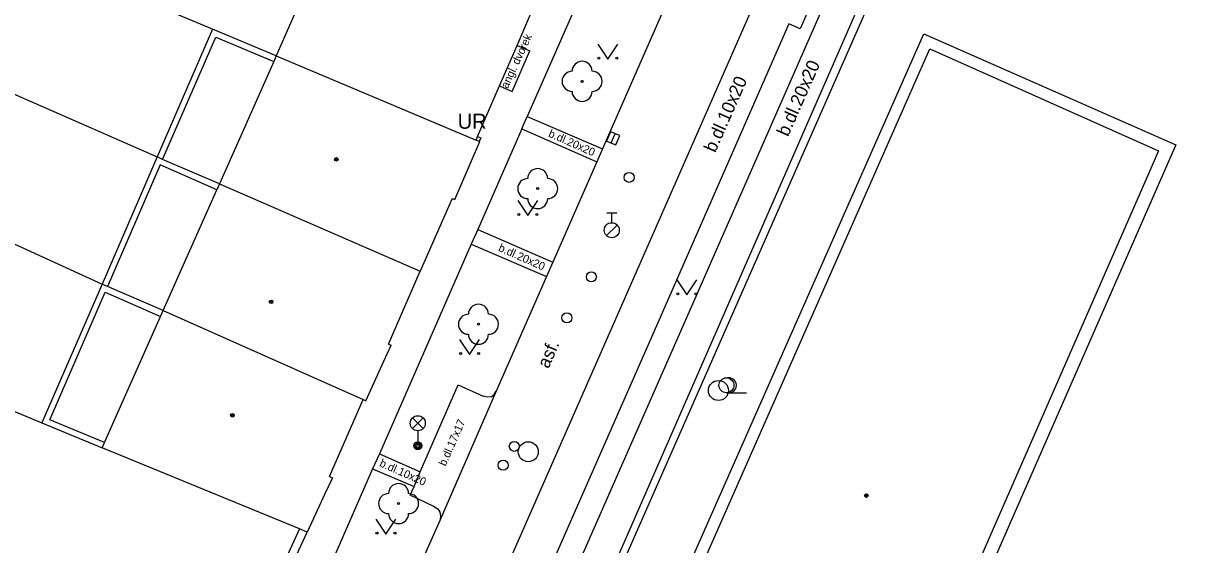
# Model space of a CAD drawing. Extents: x -596024 to -594475, y -1163820 to -1161957.
# Drawn here: x -595866.4 to -595808.2, y -1162054.8 to -1162028.7 of the extents above; entities that cross this region are included whole.
import ezdxf

# ---------------------------------------------------------------- set-up
doc = ezdxf.new("R2010")
doc.units = 0
for name, color, linetype in [('Level 10', 7, 'Continuous'), ('Level 11', 7, 'Continuous'), ('Level 22', 7, 'Continuous'), ('Level 24', 7, 'Continuous'), ('Level 27', 7, 'Continuous'), ('Level 28', 7, 'Continuous'), ('Level 33', 7, 'Continuous'), ('Level 36', 7, 'Continuous'), ('Level 39', 7, 'Continuous'), ('Level 40', 7, 'Continuous'), ('Level 41', 7, 'Continuous'), ('Level 5', 7, 'Continuous'), ('Level 6', 7, 'Continuous'), ('Level 7', 7, 'Continuous')]:
    doc.layers.add(name, color=color, linetype=linetype)

msp = doc.modelspace()

# ---------------------------------------------------------------- linework, layer by layer
at = {"layer": 'Level 10'}
for points in [[(-595823.36, -1162002.87), (-595823.93, -1162004.18), (-595824.85, -1162006.27), (-595825.18, -1162007.02), (-595829.42, -1162016.73), (-595829.76, -1162017.5), (-595833.06, -1162025.03), (-595834, -1162027.16), (-595834.33, -1162027.9), (-595837.45, -1162035.01), (-595837.74, -1162035.66), (-595839.93, -1162040.66), (-595840.25, -1162041.39), (-595842.76, -1162047.12)], [(-595827.55, -1162027.38), (-595826.99, -1162027.67), (-595827.57, -1162029), (-595828.14, -1162028.75)], [(-595828.14, -1162028.75), (-595834.76, -1162043.85), (-595843.54, -1162063.85), (-595848.63, -1162075.44)], [(-595845.84, -1162052.89), (-595847.06, -1162052.31), (-595846.87, -1162051.88), (-595846.56, -1162051.15), (-595844.66, -1162046.79), (-595843.41, -1162047.37)], [(-595843.02, -1162047.39), (-595843.22, -1162047.42), (-595843.41, -1162047.37)], [(-595843.02, -1162047.39), (-595842.86, -1162047.28)], [(-595842.86, -1162047.28), (-595842.76, -1162047.12)], [(-595845.84, -1162052.89), (-595845.68, -1162053), (-595845.58, -1162053.16)], [(-595845.58, -1162053.16), (-595845.54, -1162053.35)], [(-595845.54, -1162053.35), (-595845.57, -1162053.54)], [(-595845.57, -1162053.54), (-595847.08, -1162056.95)]]:
    msp.add_lwpolyline(points, dxfattribs=at)
at = {"layer": 'Level 11'}
for points in [[(-595849.54, -1162072.53), (-595845.35, -1162062.98), (-595836.61, -1162043.08), (-595829.36, -1162026.58), (-595821.11, -1162007.76), (-595812.02, -1161987.03), (-595805.18, -1161971.45), (-595804.77, -1161970.51)], [(-595838.08, -1162026.25), (-595841.21, -1162033.38)], [(-595856.93, -1162029.03), (-595862.59, -1162026.65)], [(-595826.41, -1162027.86), (-595833.62, -1162044.28)], [(-595856.93, -1162029.03), (-595859.7, -1162035.41)], [(-595859.43, -1162035.53), (-595856.77, -1162029.42)], [(-595853.76, -1162030.36), (-595856.93, -1162029.03)], [(-595856.77, -1162029.42), (-595853.88, -1162030.64)], [(-595837.62, -1162065.99), (-595821.39, -1162029.26), (-595808.81, -1162034.8), (-595824.85, -1162071.42)], [(-595872.48, -1162029.8), (-595859.7, -1162035.41)], [(-595841.72, -1162029.84), (-595841.09, -1162030.11)], [(-595841.97, -1162032.13), (-595841.09, -1162030.11)], [(-595842.6, -1162031.86), (-595841.97, -1162032.13)], [(-595841.49, -1162034), (-595841.21, -1162033.38)], [(-595841.21, -1162033.38), (-595837.45, -1162035.01)], [(-595841.49, -1162034), (-595843.68, -1162039.03)], [(-595841.49, -1162034), (-595837.74, -1162035.66)], [(-595859.7, -1162035.41), (-595862.45, -1162041.77)], [(-595859.55, -1162035.8), (-595862.18, -1162041.89)], [(-595859.43, -1162035.53), (-595859.7, -1162035.41)], [(-595856.72, -1162037.05), (-595859.55, -1162035.8)], [(-595856.59, -1162036.75), (-595859.43, -1162035.53)], [(-595873.62, -1162036.65), (-595862.45, -1162041.77)], [(-595843.68, -1162039.03), (-595844.01, -1162039.76)], [(-595843.68, -1162039.03), (-595839.93, -1162040.66)], [(-595844.01, -1162039.76), (-595848.6, -1162050.24)], [(-595844.01, -1162039.76), (-595840.25, -1162041.39)], [(-595862.45, -1162041.77), (-595865.46, -1162048.7)], [(-595862.33, -1162049.68), (-595865.06, -1162048.54), (-595862.3, -1162042.16), (-595859.53, -1162043.38)], [(-595862.18, -1162041.89), (-595862.45, -1162041.77)], [(-595859.4, -1162043.09), (-595862.18, -1162041.89)], [(-595833.62, -1162044.28), (-595842.45, -1162064.36)], [(-595875.02, -1162044.71), (-595865.46, -1162048.7)], [(-595842.76, -1162047.12), (-595845.57, -1162053.54)], [(-595865.46, -1162048.7), (-595862.45, -1162049.95)], [(-595848.6, -1162050.24), (-595848.94, -1162050.99)], [(-595848.6, -1162050.24), (-595846.56, -1162051.15)], [(-595848.94, -1162050.99), (-595850.82, -1162055.31)], [(-595848.94, -1162050.99), (-595846.87, -1162051.88)]]:
    msp.add_lwpolyline(points, dxfattribs=at)
at = {"layer": 'Level 22'}
for centre in [(-595838.47, -1162031.63), (-595840.69, -1162036.99), (-595843.65, -1162043.77), (-595847.64, -1162052.73)]:
    msp.add_circle(centre, 0.05, dxfattribs=at)
for centre, start, end in [((-595838.47, -1162031.13), 0, 180), ((-595838.97, -1162031.63), 90, 270), ((-595837.97, -1162031.63), 270, 90), ((-595838.47, -1162032.13), 180, 0), ((-595841.19, -1162036.99), 90, 270), ((-595840.69, -1162036.49), 0, 180), ((-595840.19, -1162036.99), 270, 90), ((-595840.69, -1162037.49), 180, 0), ((-595843.65, -1162043.27), 0, 180), ((-595844.15, -1162043.77), 90, 270), ((-595843.15, -1162043.77), 270, 90), ((-595843.65, -1162044.27), 180, 0), ((-595847.64, -1162052.23), 0, 180), ((-595848.14, -1162052.73), 90, 270), ((-595847.14, -1162052.73), 270, 90), ((-595847.64, -1162053.23), 180, 0)]:
    msp.add_arc(centre, 0.5, start, end, dxfattribs=at)
at = {"layer": 'Level 24'}
msp.add_lwpolyline([(-595843.69, -1162034.39), (-595843.53, -1162034.46), (-595843.61, -1162034.63)], dxfattribs=at)
at = {"layer": 'Level 27'}
msp.add_line((-595837.015, -1162034.711), (-595836.825, -1162034.249), dxfattribs=at)
msp.add_lwpolyline([(-595836.784, -1162034.806), (-595836.594, -1162034.344), (-595837.056, -1162034.154), (-595837.246, -1162034.616)], close=True, dxfattribs=at)
for centre in [(-595831.66, -1162047.08), (-595841.16, -1162050.14)]:
    msp.add_circle(centre, 0.5, dxfattribs=at)
at = {"layer": 'Level 28'}
for p, q in [((-595837.24, -1162038.195), (-595836.74, -1162038.195)), ((-595836.99, -1162038.695), (-595836.99, -1162038.195)), ((-595837.248, -1162039.342), (-595836.718, -1162038.812))]:
    msp.add_line(p, q, dxfattribs=at)
for centre, radius in [((-595836.12, -1162036.43), 0.25), ((-595836.99, -1162039.07), 0.375), ((-595838.01, -1162041.4), 0.25), ((-595839.23, -1162043.45), 0.25), ((-595841.86, -1162049.87), 0.25), ((-595842.42, -1162050.81), 0.25)]:
    msp.add_circle(centre, radius, dxfattribs=at)
at = {"layer": 'Level 33'}
for p, q in [((-595846.945, -1162048.98), (-595846.415, -1162048.45)), ((-595846.945, -1162048.45), (-595846.415, -1162048.98)), ((-595846.68, -1162049.09), (-595846.68, -1162049.84))]:
    msp.add_line(p, q, dxfattribs=at)
for centre, radius in [((-595846.68, -1162048.715), 0.375), ((-595846.68, -1162049.84), 0.2), ((-595846.68, -1162049.84), 0.145), ((-595846.68, -1162049.84), 0.0876)]:
    msp.add_circle(centre, radius, dxfattribs=at)
at = {"layer": 'Level 36'}
msp.add_line((-595831.26, -1162047.195), (-595830.26, -1162047.195), dxfattribs=at)
for points in [[(-595837.69, -1162029.77), (-595837.19, -1162030.52), (-595836.69, -1162029.77)], [(-595841.68, -1162037.59), (-595841.18, -1162038.34), (-595840.68, -1162037.59)], [(-595833.74, -1162041.55), (-595833.24, -1162042.3), (-595832.74, -1162041.55)], [(-595844.59, -1162044.53), (-595844.09, -1162045.28), (-595843.59, -1162044.53)], [(-595848.77, -1162053.51), (-595848.27, -1162054.26), (-595847.77, -1162053.51)]]:
    msp.add_lwpolyline(points, dxfattribs=at)
for centre, radius in [((-595837.64, -1162030.47), 0.05), ((-595836.741, -1162030.47), 0.05), ((-595841.63, -1162038.29), 0.05), ((-595840.731, -1162038.29), 0.05), ((-595833.69, -1162042.25), 0.05), ((-595832.791, -1162042.25), 0.05), ((-595844.54, -1162045.23), 0.05), ((-595843.641, -1162045.23), 0.05), ((-595831.26, -1162046.82), 0.375), ((-595848.72, -1162054.21), 0.05), ((-595847.821, -1162054.21), 0.05)]:
    msp.add_circle(centre, radius, dxfattribs=at)
msp.add_arc((-595831.135, -1162046.82), 0.375, 260.40593, 99.59407, dxfattribs=at)
at = {"layer": 'Level 39'}
for centre, radius in [((-595850.75, -1162035.53), 0.09), ((-595850.75, -1162035.53), 0.0398), ((-595854.01, -1162042.65), 0.09), ((-595854.01, -1162042.65), 0.0398), ((-595855.94, -1162048.32), 0.09), ((-595855.94, -1162048.32), 0.0398), ((-595824.27, -1162052.33), 0.09), ((-595824.27, -1162052.33), 0.0398)]:
    msp.add_circle(centre, radius, dxfattribs=at)
at = {"layer": 'Level 5'}
for points in [[(-595843.77, -1162034.57), (-595843.69, -1162034.39), (-595842.6, -1162031.86), (-595841.72, -1162029.84), (-595841.08, -1162028.36), (-595840.22, -1162026.36), (-595839.86, -1162025.53)], [(-595852.84, -1162028.28), (-595853.76, -1162030.36)], [(-595838.9, -1162070.39), (-595821.1, -1162030)], [(-595821.1, -1162030), (-595809.68, -1162035.11)], [(-595853.88, -1162030.64), (-595856.59, -1162036.75)], [(-595853.76, -1162030.36), (-595853.88, -1162030.64)], [(-595853.76, -1162030.36), (-595843.77, -1162034.57)], [(-595844.83, -1162037.54), (-595843.58, -1162034.64)], [(-595843.58, -1162034.64), (-595843.61, -1162034.63), (-595843.77, -1162034.57)], [(-595809.68, -1162035.11), (-595810.18, -1162036.25)], [(-595810.18, -1162036.25), (-595827.37, -1162075.58)], [(-595859.4, -1162043.09), (-595856.72, -1162037.05)], [(-595856.59, -1162036.75), (-595856.72, -1162037.05)], [(-595856.59, -1162036.75), (-595846.57, -1162041.12)], [(-595844.97, -1162037.48), (-595846.57, -1162041.12)], [(-595844.97, -1162037.48), (-595844.83, -1162037.54)], [(-595848.15, -1162044.76), (-595846.57, -1162041.12)], [(-595862.33, -1162049.68), (-595859.53, -1162043.38)], [(-595859.53, -1162043.38), (-595859.4, -1162043.09)], [(-595859.4, -1162043.09), (-595849.41, -1162047.53)], [(-595848.37, -1162045.62), (-595848.01, -1162044.82)], [(-595848.15, -1162044.76), (-595848.01, -1162044.82)], [(-595848.94, -1162046.86), (-595848.37, -1162045.62)], [(-595849.27, -1162047.59), (-595848.94, -1162046.86)], [(-595851.09, -1162051.38), (-595849.41, -1162047.53)], [(-595849.41, -1162047.53), (-595849.27, -1162047.59)], [(-595862.45, -1162049.95), (-595862.33, -1162049.68)], [(-595852.59, -1162054), (-595862.45, -1162049.95)], [(-595850.95, -1162051.44), (-595851.32, -1162052.25)], [(-595851.09, -1162051.38), (-595850.95, -1162051.44)], [(-595851.32, -1162052.25), (-595851.89, -1162053.47)], [(-595851.89, -1162053.47), (-595852.21, -1162054.16)], [(-595852.21, -1162054.16), (-595852.59, -1162054)]]:
    msp.add_lwpolyline(points, dxfattribs=at)
at = {"layer": 'Level 6'}
msp.add_lwpolyline([(-595851.32, -1162052.25), (-595851.89, -1162053.47)], dxfattribs=at)
at = {"layer": 'Level 7'}
for points in [[(-595821.28, -1162020.13), (-595846.02, -1162076.71)], [(-595845.67, -1162076.71), (-595842.88, -1162070.36), (-595820.86, -1162020.31)], [(-595852.59, -1162054), (-595854.82, -1162058.86)], [(-595854.45, -1162059.02), (-595852.21, -1162054.16)]]:
    msp.add_lwpolyline(points, dxfattribs=at)

# ---------------------------------------------------------------- texts
at = {"layer": 'Level 40'}
for s, height, rotation, p in [('angl. dvorek', 0.4, 65.06794, (-595842.19, -1162032.02)), ('b.dl.20x20', 0.65, 66.23146, (-595828.18, -1162034.43)), ('b.dl.10x20', 0.65, 66.23146, (-595831.82, -1162035.23)), ('b.dl.20x20', 0.4, 336.01364, (-595840.19, -1162034.38)), ('b.dl.20x20', 0.4, 336.01364, (-595842.69, -1162040.09)), ('asf.', 0.65, 66.3349, (-595840.15, -1162046.02)), ('b.dl.17x17', 0.4, 66.23146, (-595845.29, -1162050.89)), ('b.dl.10x20', 0.4, 335.90541, (-595848.63, -1162050.85))]:
    msp.add_text(s, height=height, rotation=rotation, dxfattribs=at).set_placement(p)
at = {"layer": 'Level 41'}
msp.add_text('UR', height=0.75, dxfattribs=at).set_placement((-595844.69, -1162034))

doc.saveas('drawing.dxf')
